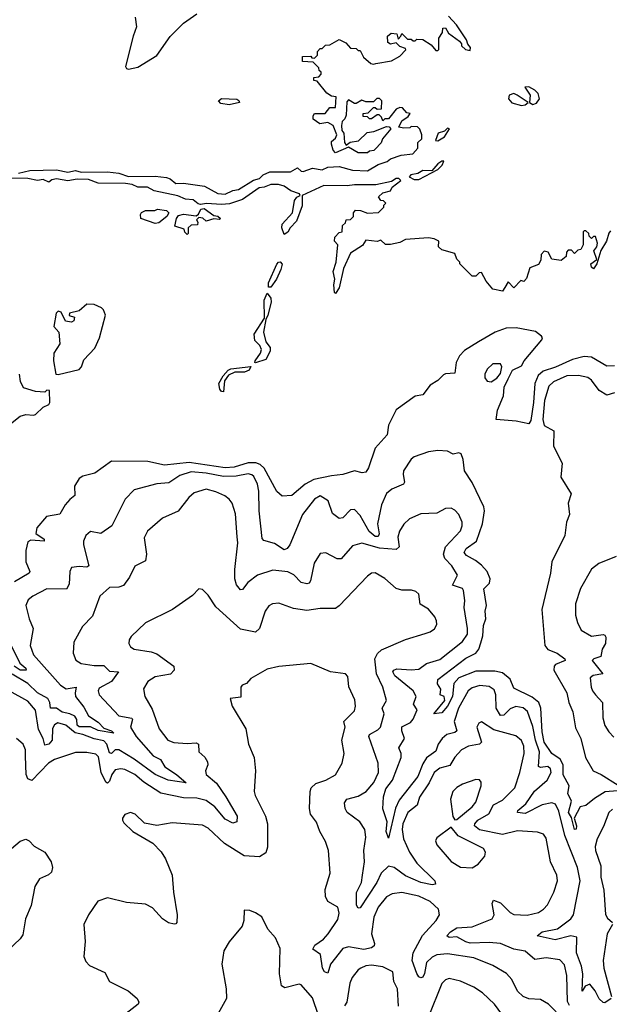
# Model space of a CAD drawing. Extents: x 1443846 to 1577407, y 839182 to 927291.
# Tile 309 of 535: x 1533712 to 1536818, y 857154 to 862342. Entities that reach past the tile are written whole.
import ezdxf

# ---------------------------------------------------------------- set-up
doc = ezdxf.new("R2010")
doc.units = 0

msp = doc.modelspace()

# ---------------------------------------------------------------- linework, layer by layer
at = {"layer": '0CON20XD'}
for points in [[(1534320.9, 862355), (1534327.9, 862305), (1534309.6, 862255), (1534269.5, 862095), (1534274.7, 862084.7), (1534285, 862080.9), (1534335, 862092), (1534435, 862152.6), (1534505, 862253.7), (1534575, 862323.2), (1534645, 862372.3)], [(1533705, 861533.8), (1533765, 861547.7), (1533905, 861551.5), (1533965, 861538), (1534005, 861548.2), (1534035, 861539.2), (1534175, 861540.8), (1534235, 861533.8), (1534285, 861516.4), (1534425, 861517.3), (1534485, 861510), (1534505, 861503.5), (1534535, 861478.8), (1534575, 861481.1), (1534685, 861464.4), (1534755, 861426.5), (1534795, 861423.3), (1534835, 861441.8), (1534865, 861447.5), (1534942.8, 861497.2), (1534975, 861504.7), (1534994.7, 861525.3), (1535029.3, 861540.7), (1535139, 861541), (1535175, 861562), (1535193.9, 861543.9), (1535205, 861541.5), (1535255, 861560), (1535305, 861550.9), (1535334.5, 861565.5), (1535395, 861568.9), (1535465, 861549.6), (1535545, 861546.4), (1535600.5, 861579.5), (1535648, 861595), (1535665, 861609.2), (1535722.1, 861627.9), (1535782.5, 861635), (1535810, 861665), (1535810, 861695), (1535830, 861715), (1535830, 861735), (1535820, 861765), (1535808.3, 861778.3), (1535775, 861780), (1535767, 861773), (1535735, 861770), (1535710, 861775), (1535725, 861810), (1535758.3, 861831.7), (1535768.3, 861848.3), (1535751.7, 861851.7), (1535728.3, 861878.3), (1535715, 861880), (1535695, 861870), (1535661.7, 861828.3), (1535655, 861820), (1535635, 861820), (1535625, 861810), (1535618.3, 861828.3), (1535605, 861840), (1535595, 861840), (1535565, 861820), (1535555, 861820), (1535545, 861830), (1535521.7, 861831.7), (1535521.7, 861848.3), (1535548.3, 861851.7), (1535575, 861880), (1535585, 861880), (1535595, 861870), (1535618.3, 861871.7), (1535620, 861915), (1535607, 861927), (1535593, 861927), (1535575, 861910), (1535535, 861910), (1535515, 861917.5), (1535485, 861900), (1535475, 861900), (1535445, 861920), (1535435, 861910), (1535431.7, 861838.3), (1535425, 861820), (1535410, 861805), (1535407.5, 861785), (1535408.3, 861758.3), (1535420, 861745), (1535422.5, 861695), (1535431.7, 861681.7), (1535453, 861697), (1535497, 861703), (1535543, 861747), (1535577, 861753), (1535645, 861780), (1535658.3, 861778.3), (1535667, 861767), (1535622.5, 861715), (1535616.4, 861693.6), (1535585, 861660), (1535577, 861653), (1535555, 861650), (1535545, 861640), (1535495, 861640), (1535445, 861670), (1535375, 861640), (1535362.5, 861655), (1535353.9, 861686.1), (1535355, 861700), (1535375, 861717.5), (1535383.3, 861735), (1535363.8, 861783.8), (1535335, 861800), (1535293, 861793), (1535258.3, 861818.3), (1535257.5, 861835), (1535265, 861847.5), (1535321.7, 861848.3), (1535345, 861880), (1535375, 861880), (1535380, 861935), (1535355, 861940), (1535330, 861955), (1535278.3, 862018.3), (1535261.7, 862021.7), (1535261.7, 862038.3), (1535288.3, 862041.7), (1535300, 862055), (1535300, 862065), (1535290, 862075), (1535288.3, 862088.3), (1535258.3, 862118.3), (1535201.7, 862121.7), (1535201.7, 862148.3), (1535245, 862150), (1535251.7, 862141.7), (1535265, 862140), (1535280, 862155), (1535280, 862175), (1535295, 862190), (1535305, 862190), (1535323, 862207), (1535345, 862210), (1535395, 862237.5), (1535429.3, 862219.3), (1535455, 862192.5), (1535485, 862190), (1535495, 862180), (1535505, 862180), (1535522.5, 862145), (1535561.7, 862111.7), (1535575, 862107.5), (1535588.3, 862111.7), (1535670, 862125), (1535715, 862150), (1535746.7, 862183.3), (1535745, 862190), (1535715, 862200), (1535695, 862220), (1535665, 862212.5), (1535651.7, 862221.7), (1535650, 862255), (1535668.3, 862271.7), (1535698.3, 862268.3), (1535705, 862240), (1535720, 862255), (1535725, 862270), (1535755, 862240), (1535775, 862240), (1535785, 862230), (1535795, 862230), (1535805, 862240), (1535835, 862237.5), (1535879.3, 862209.3), (1535905, 862180), (1535915, 862180), (1535920, 862185), (1535920, 862245), (1535940, 862275), (1535941.7, 862298.3), (1535955, 862300), (1535971.7, 862271.7), (1536028.3, 862228.3), (1536040, 862215), (1536040, 862205), (1536060, 862185), (1536085, 862180), (1536086.7, 862195), (1536073, 862213), (1536066.1, 862236.1), (1536012.5, 862315), (1535971.1, 862361.1)], [(1536415.9, 861895.9), (1536435, 861902.7), (1536450.4, 861925), (1536442.5, 861952.5), (1536425, 861971.2), (1536395, 861987.5), (1536373.3, 861986.7), (1536400.8, 861945), (1536397.5, 861905), (1536415.9, 861895.9)], [(1534815, 861893.8), (1534771.2, 861901.2), (1534760, 861915), (1534775, 861926.7), (1534855, 861922.5), (1534866.4, 861916.4), (1534870, 861905), (1534815, 861893.8)], [(1536355, 861890), (1536375, 861894.2), (1536390, 861905), (1536332.5, 861945), (1536315, 861952.5), (1536290, 861945), (1536287.5, 861925), (1536303.8, 861903.8), (1536355, 861890)], [(1535915, 861702.9), (1535950, 861725), (1535976.7, 861766.7), (1535965, 861770), (1535950, 861755), (1535916.7, 861743.3), (1535902.5, 861705), (1535915, 861702.9)], [(1535815, 861500), (1535915, 861552.5), (1535937.5, 861575), (1535946.7, 861596.7), (1535935, 861596.2), (1535915, 861583.3), (1535883.8, 861546.2), (1535835, 861547.3), (1535809.1, 861530.9), (1535772.5, 861525), (1535763.3, 861513.3), (1535790.7, 861500.7), (1535815, 861500)], [(1536268.3, 860931.7), (1536255, 860912.5), (1536205, 860922.5), (1536170, 860965), (1536145, 861010), (1536131.7, 861008.3), (1536115, 860990), (1536095, 860990), (1536030, 861055), (1536030, 861065), (1536015, 861080), (1536005, 861110), (1535935, 861130), (1535917.5, 861145), (1535920, 861175), (1535895, 861187.5), (1535865, 861192.5), (1535745, 861183.3), (1535715, 861167.5), (1535665, 861157.5), (1535638.3, 861158.3), (1535615, 861180), (1535595, 861172.5), (1535535, 861180), (1535517.7, 861152.3), (1535455, 861112.5), (1535418.3, 861031.7), (1535395, 860930), (1535375, 860900), (1535370, 860905), (1535367.5, 860945), (1535372.5, 860975), (1535363.3, 861015), (1535380, 861065), (1535387.5, 861155), (1535370, 861175), (1535373, 861197), (1535395, 861220), (1535410, 861225), (1535411.7, 861258.3), (1535428.3, 861271.7), (1535431.7, 861288.3), (1535455, 861290), (1535470, 861305), (1535470, 861325), (1535481.7, 861338.3), (1535507, 861337), (1535545, 861322.5), (1535603, 861327), (1535630, 861355), (1535630, 861365), (1535640, 861375), (1535628.3, 861388.3), (1535615, 861390), (1535601.7, 861408.3), (1535625, 861430), (1535665, 861440), (1535675, 861460), (1535720, 861495), (1535710, 861505), (1535695, 861505.6), (1535670.7, 861489.3), (1535588.5, 861471.5), (1535475, 861472.7), (1535437.4, 861467.4), (1535315, 861468.9), (1535200, 861415), (1535199.2, 861360.8), (1535169.5, 861280.5), (1535137.1, 861245), (1535125, 861222), (1535105, 861210), (1535093.3, 861245), (1535094.4, 861265), (1535149.4, 861325), (1535160, 861390), (1535172.4, 861407.6), (1535190, 861415), (1535186.7, 861425), (1535140.9, 861440.9), (1535105, 861465.5), (1535075, 861473.5), (1535035, 861473.5), (1535000.6, 861459.4), (1534973.8, 861456.2), (1534886.1, 861393.9), (1534817.4, 861372.6), (1534775, 861368.2), (1534695.7, 861374.3), (1534665, 861368.6), (1534651.5, 861371.5), (1534625, 861392.2), (1534585, 861397.1), (1534545, 861414.5), (1534421.1, 861441.1), (1534385, 861459.6), (1534335, 861459.6), (1534305, 861473.6), (1534268.8, 861478.8), (1534125, 861480), (1534075, 861500), (1534015, 861501.1), (1533965, 861493.8), (1533905, 861504), (1533881.8, 861498.2), (1533865, 861485.8), (1533835, 861500), (1533805, 861494.3), (1533755, 861505.4), (1533105, 861510.4)], [(1534425, 861267.5), (1534350, 861295), (1534347.5, 861315), (1534353.3, 861326.7), (1534373.9, 861336.1), (1534423, 861337), (1534437, 861343), (1534486.1, 861336.1), (1534497.5, 861325), (1534487.5, 861305), (1534445, 861272.5), (1534425, 861267.5)], [(1534595, 861210), (1534581.7, 861221.7), (1534578.3, 861238.3), (1534530, 861255), (1534537.5, 861295), (1534549.3, 861310.7), (1534575, 861316.7), (1534641.7, 861308.3), (1534653, 861317), (1534667, 861343), (1534683.6, 861346.4), (1534735, 861310), (1534755, 861307.5), (1534770, 861295), (1534765, 861290), (1534735, 861292.5), (1534695, 861280), (1534677, 861297), (1534655, 861300), (1534642.5, 861287.5), (1534650, 861275), (1534648.3, 861261.7), (1534615, 861260), (1534600, 861245), (1534600, 861215), (1534595, 861210)], [(1536825, 861230), (1536815, 861217.5), (1536802.5, 861175), (1536773.9, 861126.1), (1536753.3, 861055), (1536735, 861030), (1536725, 861037.5), (1536721.2, 861055), (1536751.7, 861078.3), (1536736.2, 861125), (1536752.5, 861145), (1536756.2, 861165), (1536745, 861200), (1536735, 861200), (1536725, 861190), (1536711.7, 861201.7), (1536710, 861215), (1536695, 861230), (1536685, 861230), (1536680, 861225), (1536680, 861155), (1536668.3, 861131.7), (1536653, 861127), (1536635, 861110), (1536618.3, 861128.3), (1536601.7, 861128.3), (1536593, 861117), (1536590, 861095), (1536565, 861072.5), (1536515, 861080), (1536496.4, 861116.4), (1536475, 861122.5), (1536460, 861105), (1536456.7, 861075), (1536445, 861052.5), (1536400, 861035), (1536381.7, 860978.3), (1536368.3, 860961.7), (1536351.7, 860968.3), (1536315, 860930), (1536285, 860960), (1536268.3, 860931.7)], [(1535035, 860932), (1535023.3, 860933.3), (1535021.9, 860955), (1535066.6, 861053.4), (1535075, 861064), (1535085, 861065.7), (1535094.1, 861054.1), (1535087.5, 861025), (1535065.6, 860975), (1535035, 860932)], [(1534955, 860534.3), (1534950, 860535), (1534952.9, 860545), (1534980, 860585), (1534985.6, 860605), (1534976.2, 860626.2), (1534951.2, 860651.2), (1534946.4, 860685), (1535000.8, 860769.2), (1534999.2, 860865), (1535015, 860901.2), (1535034.4, 860875), (1535036.8, 860853.2), (1535020, 860785), (1535008.3, 860761.7), (1534997.1, 860695), (1535009.2, 860645), (1535031.1, 860615), (1535031.5, 860595), (1535007.9, 860552.1), (1534955, 860534.3)], [(1533915, 860472.5), (1534025, 860498.8), (1534037.9, 860512.1), (1534049.5, 860550.5), (1534108.3, 860611.7), (1534132.5, 860665), (1534163.3, 860785), (1534153.6, 860813.6), (1534143.6, 860823.6), (1534105, 860841.2), (1534065, 860843.8), (1534025, 860807.5), (1533973.6, 860796.4), (1533973.3, 860783.3), (1534000, 860775), (1533997.5, 860755), (1533985, 860747.5), (1533953.6, 860753.6), (1533930.7, 860800.7), (1533915, 860806.7), (1533903.3, 860795), (1533892.5, 860725), (1533917.5, 860695), (1533923.3, 860635), (1533892, 860585), (1533889.2, 860545), (1533902.5, 860475), (1533915, 860472.5)], [(1536845, 860518.3), (1536805, 860517.1), (1536725, 860564), (1536685, 860568.1), (1536625, 860552.4), (1536535, 860511.6), (1536469.4, 860490.6), (1536442.7, 860467.3), (1536425, 860424.7), (1536418.9, 860325), (1536405, 860230), (1536395, 860212), (1536327.3, 860227.3), (1536222.5, 860235), (1536229.4, 860285), (1536260.1, 860359.9), (1536264.7, 860405.3), (1536285, 860449), (1536308.8, 860495), (1536355, 860518.8), (1536370, 860545), (1536462.2, 860655), (1536466, 860665), (1536460.8, 860675), (1536428.9, 860698.9), (1536328.1, 860718.1), (1536275, 860717), (1536217.5, 860695), (1536128.5, 860645), (1536055, 860598.2), (1536028.5, 860571.5), (1536011.6, 860535), (1536005, 860478.8), (1535955, 860475.6), (1535945, 860470), (1535915, 860441.2), (1535874.4, 860415.6), (1535835, 860366), (1535795, 860359.2), (1535694.4, 860285.6), (1535654.6, 860205.4), (1535648.5, 860155), (1535585.4, 860084.6), (1535549.9, 859980.1), (1535535, 859958), (1535515.9, 859954.1), (1535475, 859964.7), (1535415, 859945.4), (1535355, 859939.3), (1535261.5, 859918.5), (1535216.1, 859893.9), (1535145, 859834.4), (1535095, 859831.4), (1535065.8, 859855.8), (1534999.4, 859979.4), (1534978.7, 859998.7), (1534956.4, 860006.4), (1534915, 860006.8), (1534842.2, 859985), (1534795, 859980.7), (1534605, 860009.4), (1534475.2, 859995.2), (1534386.7, 860013.3), (1534195, 860015.5), (1534107.4, 859952.6), (1534045, 859937.1), (1534025.5, 859924.5), (1534000.6, 859885), (1534002.9, 859835), (1533975.5, 859814.5), (1533952, 859785), (1533923, 859737), (1533853.3, 859725), (1533801.9, 859665), (1533797.7, 859635), (1533840, 859605), (1533841.2, 859595), (1533770.2, 859599.8), (1533755, 859590.6), (1533744.4, 859545), (1533744.8, 859484.8), (1533764.5, 859435), (1533762.2, 859425), (1533685, 859379.7)], [(1534785, 860381.2), (1534775, 860382.5), (1534765.8, 860395), (1534761.2, 860425), (1534784.2, 860465.8), (1534810, 860495), (1534825, 860503.1), (1534930, 860515), (1534921.2, 860495), (1534895.9, 860484.1), (1534845, 860484.5), (1534811.2, 860468.8), (1534790.8, 860439.2), (1534785, 860381.2)], [(1536195, 860433.1), (1536225, 860452.7), (1536245, 860477.5), (1536252.7, 860512.7), (1536245, 860528.8), (1536205, 860528.9), (1536175, 860501.2), (1536162.9, 860475), (1536161.9, 860455), (1536175, 860437.1), (1536195, 860433.1)], [(1533654.6, 860205.4), (1533715, 860252.8), (1533745, 860261.5), (1533785, 860257.5), (1533795, 860262.5), (1533835, 860301.2), (1533865, 860314), (1533870, 860325), (1533868.3, 860388.3), (1533855, 860390), (1533845, 860380), (1533795, 860383.3), (1533732.3, 860402.3), (1533716.2, 860435), (1533710, 860475)], [(1536845, 860376), (1536805, 860363.8), (1536765, 860388.1), (1536725, 860442.2), (1536705, 860457.5), (1536655, 860467.1), (1536595.2, 860464.8), (1536525, 860434.1), (1536499, 860411), (1536477.2, 860335), (1536467.5, 860235), (1536475, 860203.9), (1536525.4, 860175), (1536524.1, 860095), (1536569.6, 860005), (1536562.2, 859932.2), (1536617, 859843), (1536601.9, 859795), (1536608.8, 859735), (1536592.5, 859695), (1536583.1, 859625), (1536514.6, 859485), (1536508.7, 859425), (1536463.2, 859235), (1536478.9, 859045), (1536495, 859023.9), (1536544.2, 859004.2), (1536583.5, 858975), (1536585.4, 858965), (1536534.6, 858945), (1536526.8, 858935), (1536526.6, 858915), (1536594.7, 858794.7), (1536604.7, 858745), (1536626.1, 858695), (1536640.8, 858610.8), (1536667.5, 858555), (1536693.6, 858453.6), (1536733.3, 858383.3), (1536775.2, 858365.2), (1536865, 858309.3)], [(1536861.2, 858278.8), (1536797.1, 858272.9), (1536740.9, 858239.1), (1536695, 858201.1), (1536665, 858194), (1536633.3, 858135), (1536645.6, 858095), (1536643.6, 858076.4), (1536635, 858074.2), (1536618.8, 858138.8), (1536604, 858165), (1536618.4, 858225), (1536600.4, 858265), (1536607.1, 858305), (1536575, 858363.8), (1536575.1, 858415.1), (1536558.4, 858445), (1536515.7, 858475), (1536474.9, 858535), (1536465, 858590), (1536456.9, 858715), (1536446, 858745), (1536412.5, 858772.5), (1536315, 858819.1), (1536296.5, 858866.5), (1536255, 858901), (1536215, 858909.3), (1536115, 858909), (1536025.6, 858874.4), (1535998.4, 858845), (1535992.9, 858775), (1535965, 858725.6), (1535935, 858690), (1535893.9, 858683.9), (1535951.9, 858755), (1535948, 858775), (1535926.2, 858785), (1535930, 858815), (1535913.1, 858843.1), (1535914, 858865), (1536062, 858978), (1536115, 859004.2), (1536130.9, 859025), (1536140.9, 859059.1), (1536152.1, 859095), (1536155, 859150), (1536167.9, 859185), (1536164.7, 859225), (1536171.9, 859255), (1536156.4, 859343.6), (1536187.7, 859372.3), (1536191.1, 859395), (1536175.3, 859435), (1536145, 859467.1), (1536112.6, 859492.6), (1536065, 859518.2), (1536054.2, 859535), (1536064.6, 859555.4), (1536118.9, 859595), (1536149.8, 859685), (1536161, 859755), (1536157, 859775), (1536095, 859902.7), (1536055.5, 859965), (1536048.6, 860025), (1536038, 860055), (1536025, 860060), (1535995, 860053.3), (1535965, 860069.4), (1535915, 860072.5), (1535865, 860065.4), (1535790.8, 860039.2), (1535774, 860026), (1535734.4, 859965), (1535731.8, 859945), (1535739.1, 859905), (1535734.4, 859895), (1535672.4, 859867.6), (1535644.5, 859845), (1535617.7, 859785), (1535596.2, 859685), (1535606.3, 859633.7), (1535600.6, 859619.4), (1535585, 859619.8), (1535552.8, 859645), (1535505, 859729.6), (1535475, 859761.9), (1535455, 859759.2), (1535415, 859716.9), (1535395, 859714.5), (1535360.3, 859740.2), (1535337.7, 859807.7), (1535295, 859832.4), (1535265, 859816.5), (1535201.6, 859735), (1535135, 859574.2), (1535121.4, 859555), (1535105, 859549.5), (1535055, 859582.9), (1534997.8, 859597.8), (1534988.7, 859608.7), (1534972.7, 859755), (1534971.9, 859858.1), (1534964.3, 859895), (1534945.8, 859935), (1534934.3, 859944.3), (1534915, 859948.3), (1534852.7, 859937.3), (1534785, 859935.4), (1534695, 859952.7), (1534615, 859959.1), (1534555, 859941.1), (1534498.3, 859901.7), (1534435, 859895.9), (1534315, 859864.5), (1534267.1, 859815), (1534197.5, 859675), (1534140, 859635), (1534085, 859645.6), (1534060.6, 859625), (1534048.2, 859595), (1534047.7, 859575), (1534076.5, 859463.5), (1534065, 859457.2), (1534025, 859460.9), (1533985, 859455.8), (1533976.7, 859435), (1533971.9, 859368.1), (1533957.9, 859342.1), (1533855, 859343.8), (1533780.8, 859305), (1533755.7, 859285), (1533743.6, 859255), (1533761.5, 859185), (1533783.3, 859135), (1533766.9, 859045), (1533784.1, 858995), (1533927.3, 858835), (1533956.1, 858816.1), (1534010, 858825), (1534003.3, 858795), (1534006, 858775), (1534049.2, 858719.2), (1534075, 858673.3), (1534125, 858641.1), (1534155, 858608.8), (1534195.6, 858595), (1534207.5, 858582.5), (1534125, 858597.4), (1534085, 858615.5), (1534025, 858615.5), (1534015.2, 858625), (1534012.7, 858655), (1534002.6, 858672.6), (1533975.3, 858685.3), (1533935, 858693.1), (1533905, 858714.6), (1533874.7, 858714.7), (1533870.9, 858745), (1533859.8, 858765), (1533804.8, 858794.8), (1533754.8, 858845), (1533672.7, 858892.7)], [(1536827.5, 857185), (1536795, 857162.5), (1536785, 857164.1), (1536765, 857182.1), (1536744.3, 857225.7), (1536715, 857259.6), (1536690.9, 857249.1), (1536675, 857223.8), (1536678.8, 857315), (1536671.3, 857355), (1536646.1, 857425), (1536647.5, 857507.5), (1536615, 857514.3), (1536533.6, 857493.6), (1536438.8, 857515), (1536464.2, 857535), (1536545, 857551.1), (1536614.6, 857605), (1536630.3, 857625), (1536663.9, 857805), (1536650.2, 857875), (1536583.3, 858043.3), (1536551.7, 858171.7), (1536535, 858208.8), (1536515, 858215.7), (1536465, 858205.5), (1536375, 858159.8), (1536334.3, 858165), (1536336.7, 858175), (1536379, 858211), (1536423.5, 858276.5), (1536491.4, 858335), (1536511.1, 858375), (1536507.8, 858395), (1536495, 858407), (1536455, 858402.3), (1536445, 858407.1), (1536450.5, 858485), (1536430.1, 858545), (1536415, 858617.5), (1536386.7, 858696.7), (1536365, 858715.3), (1536325, 858723.3), (1536295, 858711.6), (1536261.8, 858678.2), (1536245, 858675.7), (1536221.8, 858715), (1536221.1, 858785), (1536211.4, 858811.4), (1536185, 858829.1), (1536135.8, 858834.2), (1536095, 858820.7), (1536075.4, 858805), (1536023.9, 858715), (1536000.5, 858645), (1536015.2, 858594.8), (1536004.3, 858585.7), (1535962.2, 858575), (1535937.5, 858555), (1535916.2, 858525), (1535905, 858487.5), (1535855, 858452.3), (1535835, 858420.7), (1535810.2, 858355), (1535710.4, 858229.6), (1535692.4, 858187.6), (1535655, 858030), (1535643, 858065), (1535647.5, 858115), (1535624.6, 858184.6), (1535627.9, 858247.9), (1535640.5, 858289.5), (1535676, 858335), (1535720.8, 858455), (1535720.8, 858475), (1535709.7, 858505), (1535739.3, 858555), (1535725.2, 858595.2), (1535724.8, 858615.2), (1535770.9, 858639.1), (1535785, 858655.6), (1535805.3, 858705), (1535786.6, 858735), (1535800.8, 858775), (1535784.1, 858805), (1535688.6, 858885), (1535678.4, 858905), (1535682.3, 858915), (1535698.5, 858921.5), (1535775, 858915.8), (1535815, 858919.1), (1535855, 858949.5), (1535925, 858970.5), (1536044.8, 859065.2), (1536070.9, 859105), (1536071.3, 859135), (1536053.4, 859245), (1536057.8, 859282.2), (1536050.8, 859335), (1536045, 859345.3), (1535992.6, 859362.6), (1536017.5, 859415), (1535987.7, 859465), (1535952.4, 859502.4), (1535943.9, 859525), (1535955.6, 859564.4), (1536035, 859649.2), (1536043.6, 859675), (1536042.1, 859695), (1536024.6, 859734.6), (1536005, 859758), (1535985, 859768.6), (1535955, 859765.6), (1535908.9, 859741.1), (1535825, 859738.2), (1535765, 859711.5), (1535735, 859683.3), (1535712.4, 859647.6), (1535704, 859615), (1535711, 859565), (1535695, 859549.6), (1535607.9, 859557.9), (1535515, 859583.1), (1535465, 859569.6), (1535405, 859500.4), (1535385, 859500.5), (1535325, 859532.9), (1535295, 859529.2), (1535262.4, 859477.6), (1535243.1, 859385), (1535236.3, 859373.7), (1535225, 859369.3), (1535195, 859376.7), (1535156.3, 859416.3), (1535125, 859433), (1535045, 859442.1), (1534965, 859414.7), (1534913.7, 859376.4), (1534885, 859338.9), (1534875, 859338.5), (1534854.3, 859364.3), (1534844.7, 859395), (1534844.7, 859444.7), (1534861.2, 859585), (1534857.1, 859617.1), (1534848.3, 859738.3), (1534831.9, 859795), (1534816, 859816), (1534792.7, 859832.7), (1534745, 859854.6), (1534695, 859867.5), (1534630.4, 859849.6), (1534602.7, 859825), (1534547.6, 859752.4), (1534464.6, 859715.4), (1534385, 859646.9), (1534368.2, 859611.8), (1534379.2, 859525), (1534375, 859491.2), (1534317.9, 859462.1), (1534290, 859405), (1534259.2, 859360.8), (1534235, 859352.2), (1534185, 859350), (1534134.6, 859305.4), (1534095, 859198.8), (1534042.5, 859145), (1533997.9, 859062.1), (1533993.1, 859005), (1534007.6, 858967.6), (1534035, 858949.4), (1534105, 858940), (1534155, 858940), (1534185, 858910), (1534232, 858905), (1534195.1, 858854.9), (1534131.1, 858818.9), (1534125.5, 858805), (1534130, 858785), (1534234.4, 858674.4), (1534301.8, 858661.8), (1534306.4, 858655), (1534295, 858614), (1534325.9, 858565), (1534415, 858463.9), (1534454.2, 858444.2), (1534476, 858405), (1534537.1, 858365), (1534588.3, 858321.7), (1534494.7, 858335.3), (1534424.9, 858364.9), (1534315, 858446.5), (1534235, 858494.8), (1534215, 858495.6), (1534195, 858476.3), (1534185, 858478.5), (1534170.9, 858525), (1534155, 858542.6), (1534105, 858552.2), (1534045, 858575.9), (1534004, 858584), (1533954.4, 858625), (1533913, 858637), (1533895, 858626.4), (1533885, 858607.5), (1533883, 858545), (1533865, 858524.7), (1533845, 858520), (1533836.4, 858555), (1533811.5, 858601.5), (1533795, 858704.2), (1533755, 858751.2), (1533657.1, 858805)], [(1536855, 859514.4), (1536763, 859477), (1536723.8, 859446.2), (1536666.7, 859345), (1536640.5, 859265), (1536640.9, 859205), (1536650, 859165), (1536669.4, 859125), (1536725, 859093.1), (1536785, 859103.3), (1536795, 859099.2), (1536799.2, 859089.2), (1536798.7, 859055), (1536780.4, 859025), (1536773.1, 858986.9), (1536736.4, 858973.6), (1536728.1, 858965), (1536784.4, 858895), (1536732.9, 858887.1), (1536716.7, 858875), (1536722.2, 858825), (1536728.9, 858805), (1536745.3, 858785.3), (1536781.5, 858745), (1536783.6, 858663.6), (1536795, 858623.8), (1536815, 858589.2), (1536842, 858562)], [(1536608.4, 857148.4), (1536598.7, 857168.7), (1536595.2, 857305.2), (1536581.9, 857361.9), (1536558.2, 857388.2), (1536485, 857398.5), (1536425, 857390.9), (1536375, 857433.9), (1536315, 857445.2), (1536245.2, 857474.8), (1536185, 857480.4), (1536085, 857476.6), (1536062.3, 857482.3), (1536015, 857509.8), (1535975, 857505.6), (1535962.7, 857515), (1535981.1, 857535), (1536015, 857557), (1536095, 857561.6), (1536200.6, 857605), (1536212, 857625), (1536200.8, 857685), (1536207.3, 857702.7), (1536245, 857688), (1536295, 857637.7), (1536315, 857627.1), (1536385, 857623.2), (1536445, 857637.3), (1536471.9, 857655), (1536491.8, 857678.2), (1536525.6, 857745), (1536545.6, 857805), (1536542.2, 857835), (1536508.5, 857905), (1536485, 858028.8), (1536470.9, 858050.9), (1536440.6, 858060.6), (1536335, 858068.4), (1536255, 858048.3), (1536135, 858072.7), (1536108.7, 858095), (1536109.1, 858105), (1536125, 858123.4), (1536182.7, 858157.3), (1536208.2, 858205), (1536255, 858229.3), (1536320.4, 858295), (1536347.2, 858375), (1536370, 858475), (1536367.5, 858515), (1536354.8, 858544.8), (1536325, 858568.5), (1536209.6, 858599.6), (1536145, 858643.1), (1536130.6, 858635), (1536120.8, 858615), (1536144.7, 858535), (1536135, 858524.8), (1536075.7, 858514.3), (1536039.5, 858495), (1536004, 858456), (1535977.8, 858412.2), (1535925, 858398.8), (1535895.3, 858375), (1535868.9, 858321.1), (1535817.6, 858245), (1535806.2, 858203.8), (1535756.7, 858165), (1535729.5, 858105), (1535726.2, 858075), (1535734.4, 858025), (1535764.7, 857955), (1535805, 857896.8), (1535899.1, 857805), (1535903.3, 857786.7), (1535885, 857782.9), (1535825, 857796.1), (1535745, 857831.7), (1535685, 857874.8), (1535655, 857881.2), (1535615.6, 857845), (1535593.4, 857795), (1535505, 857662.2), (1535495, 857660.8), (1535486.3, 857676.3), (1535486.2, 857743.8), (1535512.6, 857795), (1535518.4, 857835), (1535528.3, 857905), (1535524.1, 857965), (1535534.6, 858034.6), (1535530.4, 858075), (1535504.5, 858115), (1535436.4, 858165), (1535426.8, 858185), (1535423.1, 858215), (1535435.4, 858234.6), (1535495, 858250.9), (1535537.7, 858275), (1535577.2, 858322.8), (1535602.9, 858375), (1535599.6, 858425), (1535551.2, 858565), (1535554.7, 858575.3), (1535599.4, 858600.6), (1535613.1, 858615), (1535631.5, 858685), (1535621.8, 858715), (1535644.5, 858755), (1535624.6, 858825), (1535590.8, 858895), (1535583.7, 858975), (1535597.1, 859002.9), (1535618, 859022), (1535745, 859075.6), (1535847.7, 859107.7), (1535874.2, 859115.8), (1535897, 859133), (1535908.8, 859155), (1535908, 859175), (1535899.2, 859195), (1535865.4, 859235.4), (1535822.4, 859262.4), (1535814, 859315), (1535798.7, 859328.7), (1535776.8, 859336.8), (1535725, 859336.5), (1535695, 859344.4), (1535635, 859398.1), (1535585, 859428.1), (1535565, 859425.6), (1535545, 859410.6), (1535395, 859252.9), (1535375, 859238.9), (1535295, 859239.5), (1535225, 859228.6), (1535155, 859239.2), (1535077.2, 859267.2), (1535043.8, 859265), (1535025, 859252.9), (1535005, 859225.7), (1534975, 859133.8), (1534955, 859114.4), (1534875, 859130), (1534745, 859247.5), (1534705, 859310), (1534675, 859340), (1534655, 859342.5), (1534621.4, 859308.6), (1534516.6, 859233.4), (1534375, 859163.8), (1534298.7, 859091.3), (1534289.2, 859075), (1534287.1, 859055), (1534295, 859038), (1534314.7, 859024.7), (1534405, 859010.7), (1534435, 859000), (1534524.5, 858935), (1534526.2, 858915), (1534506.5, 858893.5), (1534425, 858878.8), (1534387.5, 858855), (1534364.5, 858815.5), (1534371.9, 858775), (1534409.6, 858709.6), (1534446.4, 858605), (1534491.9, 858545), (1534523.5, 858533.5), (1534595, 858528.3), (1534641.7, 858531.7), (1534654.2, 858525), (1534655.6, 858485), (1534686.7, 858456.7), (1534701.7, 858431.7), (1534702.5, 858415), (1534690.8, 858385), (1534693.8, 858365), (1534748.8, 858318.8), (1534797.9, 858247.9), (1534857.9, 858145), (1534855, 858115.8), (1534835, 858108.8), (1534795, 858128.9), (1534739.1, 858195), (1534695, 858228.4), (1534645, 858239.6), (1534575, 858241.9), (1534455.9, 858265.9), (1534365, 858324.7), (1534318.8, 858365), (1534265, 858390.6), (1534244.7, 858395.3), (1534215, 858388.7), (1534197.4, 858365), (1534185, 858329.2), (1534175, 858319.4), (1534165, 858324.4), (1534141, 858375), (1534127.6, 858457.6), (1534112.8, 858472.8), (1534065, 858480.7), (1534005, 858480.4), (1533895, 858443.2), (1533863.3, 858425), (1533775, 858333.8), (1533755, 858342.5), (1533745.7, 858365), (1533741.8, 858461.8)], [(1533666.9, 859045), (1533712, 858952), (1533744.3, 858925), (1533746.7, 858915), (1533714.4, 858915), (1533682.4, 858935)], [(1536575.5, 857075), (1536498.6, 857155), (1536455, 857180), (1536395, 857183.5), (1536365, 857195.5), (1536333.8, 857223.8), (1536304.2, 857284.2), (1536275.8, 857315.8), (1536205, 857359.1), (1536105, 857399.1), (1535965, 857419.3), (1535910, 857415), (1535885, 857402.9), (1535855.9, 857375), (1535844.3, 857315.7), (1535835, 857297.8), (1535825, 857294.3), (1535815, 857298.9), (1535803.3, 857316.7), (1535779.4, 857385), (1535785.2, 857425), (1535833.4, 857516.6), (1535905.4, 857595), (1535923.3, 857625), (1535918.1, 857655), (1535873.5, 857695), (1535815, 857723.5), (1535725, 857742.9), (1535675, 857736.5), (1535645, 857721.1), (1535599.6, 857665), (1535577.6, 857612.4), (1535565.8, 857525), (1535581.6, 857475), (1535578.7, 857461.3), (1535565, 857451.7), (1535525, 857443), (1535445, 857456.3), (1535415, 857447.4), (1535348.9, 857365), (1535335, 857318), (1535318.1, 857325), (1535306.9, 857345), (1535297.2, 857417.2), (1535255.7, 857445), (1535266.5, 857465), (1535312.1, 857497.9), (1535337.5, 857525), (1535388.6, 857601.4), (1535394.6, 857635), (1535387.5, 857665), (1535336, 857696), (1535322.7, 857722.7), (1535321.5, 857758.5), (1535348.1, 857845), (1535338.1, 857965), (1535322.6, 858012.6), (1535293.7, 858063.7), (1535275, 858113.3), (1535244.2, 858155), (1535239.5, 858185), (1535242.7, 858275), (1535248.2, 858295), (1535271.9, 858318.1), (1535325, 858335.4), (1535375, 858362.9), (1535411.5, 858425), (1535421.5, 858475), (1535409.1, 858545), (1535426, 858615), (1535419.2, 858645), (1535475, 858700), (1535480.9, 858725), (1535478.3, 858758.3), (1535446.6, 858826.6), (1535440.9, 858880.9), (1535427.5, 858895), (1535350, 858905), (1535245, 858950), (1535076.6, 858933.4), (1535015, 858920), (1534929.5, 858870.5), (1534906.7, 858845), (1534884.2, 858835.8), (1534876.2, 858825), (1534877, 858773), (1534820, 858765), (1534831.2, 858725), (1534903.8, 858605), (1534918, 858525), (1534948, 858455), (1534954.2, 858385), (1534947.1, 858275), (1534951.9, 858255), (1535006.9, 858145), (1535016.7, 858105), (1535017.4, 857982.6), (1535008.3, 857951.7), (1534975, 857931.5), (1534895, 857936.1), (1534791.7, 858001.7), (1534705, 858082.2), (1534675, 858098.5), (1534515, 858109.5), (1534435, 858096), (1534369.3, 858109.3), (1534320, 858155), (1534295, 858163.8), (1534266.1, 858153.9), (1534253.8, 858135), (1534253.9, 858123.9), (1534260.5, 858110.5), (1534307.5, 858065), (1534412.9, 858002.9), (1534456.5, 857956.5), (1534480.3, 857920.3), (1534515.9, 857834.1), (1534522.9, 857745), (1534542, 857625), (1534540, 857585), (1534535, 857577.5), (1534525, 857576.7), (1534495, 857584), (1534465, 857604), (1534411.7, 857661.7), (1534375, 857682), (1534275, 857690), (1534175, 857714.2), (1534123.1, 857696.9), (1534074.5, 857625.5), (1534050, 857575), (1534057.1, 857485), (1534050, 857405), (1534059.5, 857379.5), (1534079.2, 857359.2), (1534161.2, 857321.2), (1534184.4, 857274.4), (1534283.8, 857225), (1534331.2, 857185), (1534338.8, 857165), (1534336.2, 857155), (1534273.3, 857105)], [(1533741.8, 858461.8), (1533742.2, 858495), (1533729.4, 858525), (1533695, 858553.8)], [(1536005, 858126.7), (1536015, 858128), (1536095.4, 858195), (1536115, 858218.9), (1536143.1, 858305), (1536142.5, 858325), (1536135, 858336.7), (1536115, 858338.6), (1536045, 858313.8), (1536014.3, 858295.7), (1535994.6, 858275), (1535982.3, 858235), (1535993.3, 858143.3), (1536005, 858126.7)], [(1536835, 858181.9), (1536815, 858163.8), (1536788.3, 858091.7), (1536753.4, 858025), (1536744, 857985), (1536745.2, 857965), (1536773.5, 857883.5), (1536774.3, 857824.3), (1536790, 857755), (1536797.4, 857627.4), (1536808.6, 857608.6), (1536835.5, 857585)], [(1536095, 857872.9), (1536126.9, 857893.1), (1536161.9, 857935), (1536166.7, 857955), (1536155.8, 857975), (1536021.2, 858041.2), (1535985, 858086.7), (1535909.7, 858030.3), (1535902.5, 858015), (1535910, 857995), (1535985, 857905.7), (1536035, 857877.1), (1536095, 857872.9)], [(1533645, 857955.7), (1533715, 858013.6), (1533745, 858023.5), (1533761.4, 858015), (1533787.5, 857987.5), (1533845, 857955.2), (1533877.5, 857905), (1533885.2, 857874.8), (1533880, 857850), (1533863.9, 857836.1), (1533816.7, 857815), (1533791.1, 857775), (1533771.8, 857675), (1533741.9, 857605), (1533729.1, 857520.9), (1533715, 857498.6), (1533615.8, 857405)], [(1535285.8, 857095), (1535255, 857187.5), (1535195, 857256), (1535185, 857260), (1535108.9, 857241.1), (1535090.6, 857250.6), (1535081.3, 857315), (1535085, 857447.5), (1535058.8, 857505), (1535019.5, 857549.5), (1534986.7, 857615), (1534955, 857636.2), (1534925, 857648.8), (1534895, 857650), (1534892, 857595), (1534884.2, 857565.8), (1534815, 857484), (1534787.5, 857435), (1534776.9, 857365), (1534799.4, 857235), (1534802, 857185), (1534756.7, 857105)], [(1536835.7, 857574.3), (1536807, 857525), (1536785.3, 857385), (1536789.7, 857345), (1536829.4, 857195)], [(1535706.7, 857145), (1535702.5, 857235), (1535682.5, 857275), (1535677.1, 857325), (1535625, 857352.2), (1535565, 857360.4), (1535535, 857357.5), (1535509.2, 857345), (1535494.3, 857335), (1535464.3, 857295), (1535451.1, 857265), (1535436, 857165), (1535423.4, 857146.6)], [(1536251.2, 857101.2), (1536213.3, 857155), (1536150, 857215), (1536105, 857244.5), (1536035, 857275.4), (1535975, 857289.1), (1535955, 857283.3), (1535935, 857264.3), (1535863.3, 857085)]]:
    msp.add_lwpolyline(points, dxfattribs=at)

doc.saveas('drawing.dxf')
